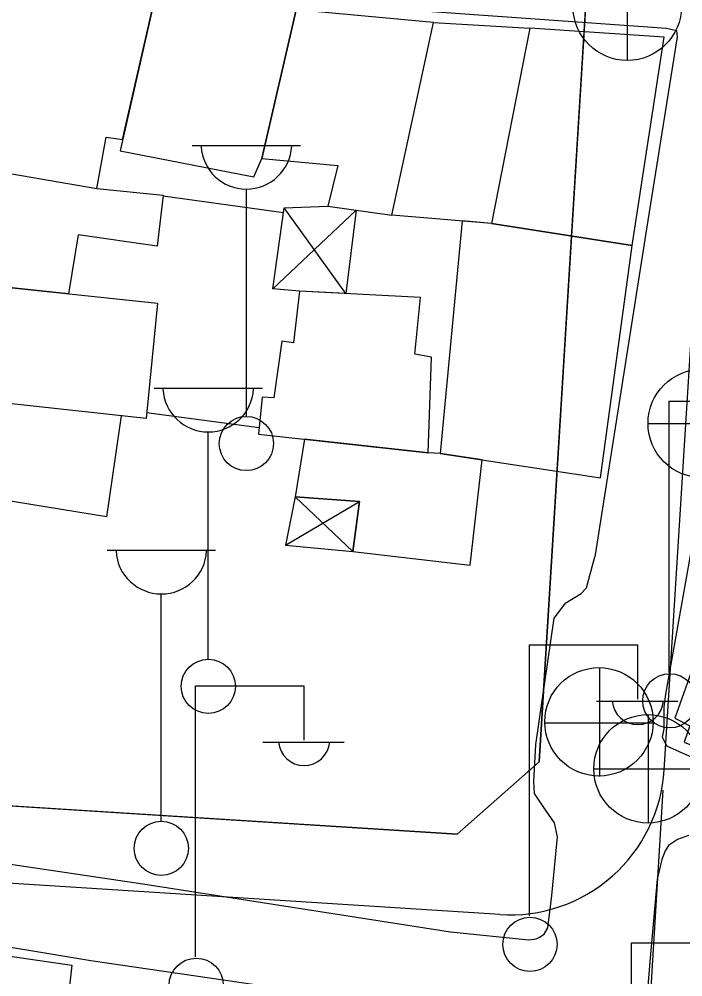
# Model space of a CAD drawing. Extents: x 417997 to 421451, y 4451742 to 4455216.
# Drawn here: x 420409.4 to 420452.3, y 4453408.7 to 4453470.5 of the extents above; entities that cross this region are included whole.
import ezdxf

# ---------------------------------------------------------------- set-up
doc = ezdxf.new("R2010")
doc.units = 0
for name, color, linetype in [('ADAKENARI', 7, 'Continuous'), ('B_Mesken', 7, 'Continuous'), ('B_Sundurma', 7, 'Continuous'), ('KALDIRIM', 7, 'Continuous'), ('PL_TİCK', 7, 'Continuous'), ('S_Cad_Sok_Lambasi', 7, 'Continuous'), ('S_Elektrik_Diregi', 7, 'Continuous'), ('S_Rogar_Kapagi', 7, 'Continuous'), ('S_Rogar_Kapagi_Buski', 7, 'Continuous'), ('Sinir_Duvar_tek_tarafa_ait', 7, 'Continuous'), ('Sinir_Tel_bir_taraf', 7, 'Continuous'), ('TR_TİCK', 7, 'Continuous'), ('Yol_Sose', 7, 'Continuous')]:
    doc.layers.add(name, color=color, linetype=linetype)

msp = doc.modelspace()

# ---------------------------------------------------------------- linework, layer by layer
at = {"layer": 'ADAKENARI'}
for p, q in [((420457.868, 4453663.906), (420443.003, 4453422.528)), ((420457.868, 4453663.906), (420443.003, 4453422.528)), ((420437.706, 4453417.855), (420248.324, 4453429.917)), ((420437.706, 4453417.855), (420248.324, 4453429.917)), ((420443.003, 4453422.528), (420437.706, 4453417.855)), ((420443.003, 4453422.528), (420437.706, 4453417.855))]:
    msp.add_line(p, q, dxfattribs=at)
at = {"layer": 'B_Mesken'}
for points in [[(420418.25, 4453472.14), (420408.779, 4453473.018), (420406.456, 4453460.916), (420414.45, 4453459.55), (420415.056, 4453462.871), (420416.117, 4453462.714)], [(420427.32, 4453471.073), (420418.25, 4453472.14), (420415.95, 4453461.976), (420424.59, 4453460.295), (420425.11, 4453461.492)], [(420436.186, 4453470.266), (420427.32, 4453471.073), (420425.11, 4453461.492), (420430.016, 4453461.028), (420429.371, 4453458.411), (420433.496, 4453457.837)], [(420433.496, 4453457.837), (420436.186, 4453470.266), (420442.407, 4453469.892), (420439.924, 4453457.291)], [(420439.924, 4453457.291), (420449.009, 4453455.858), (420451.083, 4453469.311), (420442.407, 4453469.892)], [(420405.726, 4453453.488), (420404.444, 4453453.767), (420405.794, 4453461.32), (420406.506, 4453461.177), (420406.456, 4453460.916), (420414.45, 4453459.55), (420418.744, 4453459.116), (420418.349, 4453455.831), (420413.24, 4453456.555), (420412.613, 4453452.751)], [(420438.044, 4453457.451), (420436.615, 4453442.439), (420446.976, 4453440.87), (420449.009, 4453455.858), (420439.924, 4453457.291)], [(420404.781, 4453446.088), (420405.726, 4453453.488), (420418.361, 4453452.137), (420417.629, 4453444.693)], [(420424.879, 4453443.688), (420435.836, 4453442.487), (420436.058, 4453448.652), (420434.979, 4453448.86), (420435.352, 4453452.512), (420427.543, 4453452.922), (420427.145, 4453449.583), (420426.386, 4453449.695), (420425.877, 4453446.036), (420425.135, 4453446.086)], [(420427.849, 4453443.363), (420427.257, 4453439.653), (420431.408, 4453439.351), (420430.974, 4453436.113), (420438.557, 4453435.23), (420439.32, 4453442.029), (420436.615, 4453442.439), (420435.836, 4453442.487)], [(420456.431, 4453435.693), (420455.572, 4453436.06), (420451.767, 4453425.354), (420452.731, 4453424.863), (420452.371, 4453423.81), (420458.982, 4453421.135), (420463.374, 4453432.907)], [(420392.204, 4453401.19), (420394.313, 4453412.091), (420412.832, 4453409.409), (420411.754, 4453399.648), (420406.187, 4453400.535), (420406.306, 4453402.781), (420399.234, 4453403.593), (420399.237, 4453403.241), (420398.115, 4453402.714), (420397.952, 4453402.966), (420397.348, 4453400.5)]]:
    msp.add_lwpolyline(points, close=True, dxfattribs=at)
at = {"layer": 'B_Sundurma'}
for p, q in [((420430.516, 4453452.766), (420426.555, 4453458.309)), ((420431.187, 4453458.158), (420425.805, 4453453.068)), ((420427.257, 4453439.653), (420430.974, 4453436.113)), ((420426.626, 4453436.514), (420431.408, 4453439.351))]:
    msp.add_line(p, q, dxfattribs=at)
for points in [[(420431.187, 4453458.158), (420430.516, 4453452.766), (420427.543, 4453452.922), (420425.805, 4453453.068), (420426.555, 4453458.309), (420429.371, 4453458.411)], [(420427.257, 4453439.653), (420426.626, 4453436.514), (420430.974, 4453436.113), (420431.408, 4453439.351)]]:
    msp.add_lwpolyline(points, close=True, dxfattribs=at)
at = {"layer": 'KALDIRIM'}
for p, q in [((420451.083, 4453422.027), (420461.77, 4453593.689)), ((420451.083, 4453422.027), (420461.77, 4453593.689)), ((420440.467, 4453412.669), (420258.396, 4453424.265)), ((420440.467, 4453412.669), (420258.396, 4453424.265)), ((420451, 4453420.696), (420449.508, 4453396.736)), ((420451, 4453420.696), (420449.508, 4453396.736))]:
    msp.add_line(p, q, dxfattribs=at)
msp.add_arc((420441.102, 4453422.649), 10, 266.3557, 356.43748, dxfattribs=at)
msp.add_arc((420441.102, 4453422.649), 10, 266.3557, 356.43748, dxfattribs=at)
at = {"layer": 'PL_TİCK'}
msp.add_lwpolyline([(420361.033, 4453422.738), (420437.706, 4453417.855), (420443.003, 4453422.528), (420457.868, 4453663.906), (420453.209, 4453668.331), (420375.529, 4453659.478), (420361.033, 4453422.738)], dxfattribs=at)
msp.add_lwpolyline([(420361.033, 4453422.738), (420437.706, 4453417.855), (420443.003, 4453422.528), (420457.868, 4453663.906), (420453.209, 4453668.331), (420375.529, 4453659.478), (420361.033, 4453422.738)], dxfattribs=at)
at = {"layer": 'S_Cad_Sok_Lambasi'}
for p, q in [((420420.605, 4453462.334), (420427.605, 4453462.334)), ((420424.105, 4453444.834), (420424.105, 4453459.509)), ((420418.144, 4453446.658), (420425.144, 4453446.658)), ((420421.644, 4453429.158), (420421.644, 4453443.833)), ((420415.114, 4453436.199), (420422.114, 4453436.199)), ((420418.614, 4453418.699), (420418.614, 4453433.374))]:
    msp.add_line(p, q, dxfattribs=at)
for centre in [(420424.105, 4453443.084), (420421.644, 4453427.408), (420418.614, 4453416.949)]:
    msp.add_circle(centre, 1.75, dxfattribs=at)
for centre in [(420424.105, 4453462.438), (420421.644, 4453446.762), (420418.614, 4453436.303)]:
    msp.add_arc(centre, 2.929, 183.298, 356.90719, dxfattribs=at)
at = {"layer": 'S_Elektrik_Diregi'}
for p, q in [((420451.404, 4453428.309), (420451.404, 4453445.809)), ((420451.404, 4453445.809), (420458.404, 4453445.809)), ((420442.374, 4453412.583), (420442.374, 4453430.083)), ((420442.374, 4453430.083), (420449.374, 4453430.083)), ((420449.374, 4453426.583), (420449.374, 4453430.083)), ((420420.831, 4453427.443), (420427.831, 4453427.443)), ((420420.831, 4453409.943), (420420.831, 4453427.443)), ((420427.831, 4453423.943), (420427.831, 4453427.443)), ((420446.714, 4453426.443), (420451.964, 4453426.443)), ((420425.171, 4453423.803), (420430.421, 4453423.803)), ((420448.971, 4453393.354), (420448.971, 4453410.855)), ((420448.971, 4453410.855), (420455.971, 4453410.855))]:
    msp.add_line(p, q, dxfattribs=at)
for centre in [(420451.44, 4453426.474), (420442.41, 4453410.747), (420420.867, 4453408.108)]:
    msp.add_circle(centre, 1.75, dxfattribs=at)
for centre in [(420449.375, 4453426.596), (420427.832, 4453423.956)]:
    msp.add_arc(centre, 1.658, 184.83843, 355.14641, dxfattribs=at)
at = {"layer": 'S_Rogar_Kapagi'}
for p, q in [((420446.92, 4453421.59), (420446.92, 4453428.59)), ((420443.35, 4453425.055), (420450.35, 4453425.055))]:
    msp.add_line(p, q, dxfattribs=at)
msp.add_circle((420446.867, 4453425.119), 3.5, dxfattribs=at)
at = {"layer": 'S_Rogar_Kapagi_Buski'}
for p, q in [((420448.692, 4453474.812), (420448.692, 4453467.812)), ((420450.032, 4453444.382), (420457.032, 4453444.382)), ((420450.032, 4453425.583), (420450.032, 4453418.583)), ((420446.532, 4453422.083), (420453.532, 4453422.083))]:
    msp.add_line(p, q, dxfattribs=at)
for centre in [(420448.692, 4453471.312), (420453.532, 4453444.382), (420450.032, 4453422.083)]:
    msp.add_circle(centre, 3.5, dxfattribs=at)
at = {"layer": 'Sinir_Duvar_tek_tarafa_ait'}
for points in [[(420418.74, 4453459.084), (420426.51, 4453457.991)], [(420424.922, 4453444.087), (420417.666, 4453445.069)]]:
    msp.add_lwpolyline(points, dxfattribs=at)
at = {"layer": 'Sinir_Tel_bir_taraf'}
msp.add_lwpolyline([(420416.03, 4453444.867), (420415.069, 4453438.351), (420406.088, 4453439.825)], dxfattribs=at)
at = {"layer": 'TR_TİCK'}
msp.add_lwpolyline([(420457.868, 4453663.906), (420453.209, 4453668.331), (420375.529, 4453659.478), (420361.033, 4453422.738), (420437.706, 4453417.855), (420443.003, 4453422.528), (420457.868, 4453663.906)], dxfattribs=at)
msp.add_lwpolyline([(420457.868, 4453663.906), (420453.209, 4453668.331), (420375.529, 4453659.478), (420361.033, 4453422.738), (420437.706, 4453417.855), (420443.003, 4453422.528), (420457.868, 4453663.906)], dxfattribs=at)
at = {"layer": 'Yol_Sose'}
for points in [[(420494.038, 4453485.118), (420489.473, 4453465.347), (420483.426, 4453446.178), (420477.186, 4453429.373), (420471.686, 4453415.014), (420471.496, 4453414.738), (420471.232, 4453414.622), (420470.668, 4453414.854), (420451.255, 4453423.555), (420450.961, 4453424.132), (420451.067, 4453424.665), (420451.069, 4453426.086), (420451.178, 4453426.9), (420455.627, 4453451.921), (420460.742, 4453481.532)], [(420398.718, 4453425.655), (420399.575, 4453430.623), (420404.102, 4453454.46), (420406.774, 4453467.424), (420407.855, 4453472.88), (420407.968, 4453473.234), (420408.144, 4453473.368), (420408.41, 4453473.532), (420409.018, 4453473.624), (420425.498, 4453471.754), (420451.222, 4453469.9), (420451.865, 4453469.74), (420451.913, 4453469.338), (420450.029, 4453457.482)], [(420450.029, 4453457.482), (420446.591, 4453435.762)], [(420398.709, 4453425.606), (420397.93, 4453419.322), (420397.962, 4453418.953), (420398.237, 4453417.974), (420398.877, 4453417.419), (420417.418, 4453414.651), (420437.283, 4453411.566), (420442.344, 4453411.05), (420442.803, 4453411.107), (420443.037, 4453411.213), (420443.336, 4453411.407), (420443.557, 4453411.827), (420443.819, 4453413.91), (420444.191, 4453417.695), (420443.986, 4453418.587), (420443.263, 4453419.647), (420442.707, 4453420.481), (420442.654, 4453421.264), (420442.791, 4453423.653), (420443.98, 4453431.803), (420444.738, 4453432.801), (420445.716, 4453433.41), (420446.061, 4453433.765), (420446.591, 4453435.762)], [(420452.654, 4453417.781), (420451.94, 4453417.514), (420451.366, 4453417.125), (420451.14, 4453416.792), (420450.919, 4453416.231), (420450.615, 4453414.953), (420450.153, 4453409.612), (420449.113, 4453397.047), (420449.049, 4453395.122), (420449.06, 4453394.405), (420449.126, 4453393.834), (420449.367, 4453393.227), (420450.169, 4453392.5), (420450.879, 4453391.976), (420459.161, 4453388.011)], [(420378.636, 4453405.531), (420379.489, 4453413.203), (420379.602, 4453413.435), (420380.082, 4453413.548), (420396.966, 4453412.558), (420414.074, 4453409.714), (420443.082, 4453405.469)]]:
    msp.add_lwpolyline(points, dxfattribs=at)

doc.saveas('drawing.dxf')
